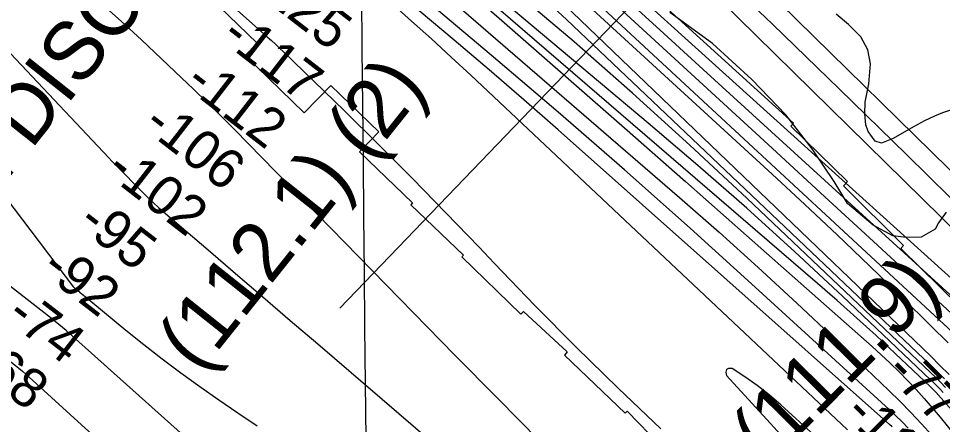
# Model space of a CAD drawing. Extents: x 3598634 to 3636690, y 517270 to 542944.
# Drawn here: x 3628556 to 3630127, y 533267 to 533959 of the extents above; entities that cross this region are included whole.
import ezdxf

# ---------------------------------------------------------------- set-up
doc = ezdxf.new("R2010")
doc.units = 0
for name, color, linetype in [('V-CHAN-NAID', 7, 'Continuous'), ('V-GRID-MAJR', 7, 'Continuous'), ('V-RIVR-EDGE', 7, 'Continuous'), ('V-RIVR-RANG', 7, 'Continuous'), ('V-RRAP-RVMT', 7, 'Continuous'), ('V-SITE-VEGE', 7, 'Continuous'), ('V-TOPO-DPTH', 7, 'Continuous'), ('V-TOPO-MAJR', 7, 'Continuous'), ('V-TOPO-MINR', 7, 'Continuous'), ('V-TOPO-WATR', 7, 'Continuous')]:
    doc.layers.add(name, color=color, linetype=linetype)

msp = doc.modelspace()

# ---------------------------------------------------------------- linework, layer by layer
at = {"layer": 'V-GRID-MAJR'}
msp.add_spline([(3629245.7830000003, 522922.64900000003), (3629187.62, 528981.4230000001), (3629129.438, 535042.13), (3629071.256, 541102.851), (3629071.238, 541104.769)], degree=3, dxfattribs=at)
at = {"layer": 'V-RIVR-EDGE'}
msp.add_lwpolyline([(3630133.1885280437, 533629.053152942), (3630120.275885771, 533610.7032703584), (3630114.7341043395, 533599.6878864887), (3630090.8045631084, 533586.2670620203), (3630065.0686687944, 533585.7179724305), (3630042.4054815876, 533588.8376472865), (3630009.3623601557, 533606.6884382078), (3629965.337186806, 533643.5609234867), (3629942.7588445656, 533680.9931039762), (3629905.5205954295, 533736.8433460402), (3629860.321488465, 533794.5514542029), (3629802.873975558, 533854.7407573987), (3629735.6259197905, 533916.1797486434), (3629663.4548662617, 533969.0527341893)], dxfattribs=at)
at = {"layer": 'V-RIVR-RANG'}
msp.add_line((3629988.664, 534389.0120000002), (3629102.2134, 533465.6457000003), dxfattribs=at)
at = {"layer": 'V-RRAP-RVMT'}
for p, q in [((3628865.667000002, 534009.5770000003), (3628961.4950000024, 533916.797)), ((3629873.6190000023, 533780.6140000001), (3629646.811000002, 533986.274)), ((3628961.4950000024, 533916.797), (3628941.1500000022, 533895.3460000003)), ((3628941.1500000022, 533895.3460000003), (3629041.8430000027, 533798.1580000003)), ((3629041.8430000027, 533798.1580000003), (3629086.9560000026, 533844.7320000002)), ((3629086.9560000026, 533844.7320000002), (3629168.4840000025, 533765.6150000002)), ((3629868.9250000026, 533775.4600000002), (3629873.6190000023, 533780.6140000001)), ((3629168.4840000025, 533765.6150000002), (3629135.7540000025, 533731.382)), ((3629965.5800000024, 533680.826), (3629868.9250000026, 533775.4600000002)), ((3629135.7540000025, 533731.382), (3629225.759000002, 533644.478)), ((3629958.8050000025, 533673.555), (3629965.5800000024, 533680.826)), ((3630060.8700000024, 533572.2320000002), (3629958.805000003, 533673.5550000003)), ((3629225.7590000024, 533644.4780000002), (3629223.1060000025, 533641.6130000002)), ((3629223.1060000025, 533641.6130000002), (3629312.2260000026, 533555.5530000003)), ((3630055.846000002, 533567.1450000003), (3630060.8700000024, 533572.2320000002)), ((3629312.2260000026, 533555.5530000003), (3629309.4990000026, 533552.6150000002)), ((3630156.4020000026, 533468.4150000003), (3630055.846000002, 533567.1450000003)), ((3629309.4990000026, 533552.6150000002), (3629410.1160000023, 533455.464)), ((3629410.1160000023, 533455.464), (3629414.3942141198, 533459.8896114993)), ((3629414.3942141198, 533459.8896114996), (3629488.7680000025, 533390.8340000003)), ((3629488.7680000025, 533390.8340000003), (3629484.0540000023, 533385.4690000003)), ((3629484.0540000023, 533385.4690000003), (3629587.661000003, 533286.7660000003)), ((3629587.6610000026, 533286.7660000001), (3629591.0030000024, 533289.924)), ((3629591.0030000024, 533289.924), (3629682.152000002, 533195.8630000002))]:
    msp.add_line(p, q, dxfattribs=at)
at = {"layer": 'V-SITE-VEGE'}
msp.add_lwpolyline([(3630142.1950000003, 533803.296), (3630126.9050000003, 533797.817), (3630113.242, 533792.181), (3630096.381, 533784.63), (3630077.7630000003, 533774.394), (3630043.164, 533753.992), (3630023.4560000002, 533746.572), (3630012.61, 533749.741), (3630000.805, 533766.286), (3629996.453, 533777.343), (3629995.143, 533796.398), (3629995.4390000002, 533816.106), (3630001.526, 533847.336), (3630004.5, 533881.126), (3630000.213, 533905.18), (3629988.063, 533927.2), (3629966.997, 533948.378), (3629946.4390000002, 533965.71)], dxfattribs=at)
at = {"layer": 'V-TOPO-DPTH'}
for points in [[(3630250.2304021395, 533545.56113339), (3630065.78213585, 533726.9866488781), (3629952.029695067, 533838.2472055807), (3629837.86286209, 533949.0784896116), (3629723.074440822, 534059.2658646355), (3629607.8716273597, 534169.0239669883), (3629390.3539838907, 534375.0973782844), (3629379.7859947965, 534384.9862593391), (3629369.137870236, 534394.7869901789), (3629358.3695424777, 534404.455495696), (3629347.5210792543, 534414.0358509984), (3629167.830008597, 534570.7582939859), (3629066.860574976, 534658.3827187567), (3628965.604074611, 534745.6724744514), (3628863.9169741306, 534832.4602265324), (3628761.942806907, 534918.9133095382), (3628536.2728620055, 535109.2774820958), (3628507.7877047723, 535132.8061796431), (3628478.9877300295, 535155.9344438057), (3628449.71552902, 535178.4620578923), (3628420.1285104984, 535200.5892385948)], [(3628547.203690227, 534885.7408938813), (3628566.5676893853, 534867.0344392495), (3628586.021589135, 534848.4214950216), (3628605.535422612, 534829.870891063), (3628733.640076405, 534708.6758028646), (3628817.4939344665, 534629.8363713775), (3628901.6714236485, 534551.3461872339), (3628986.3343595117, 534473.3798741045), (3629071.3209264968, 534395.7628083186), (3629225.109779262, 534256.1822711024), (3629235.7069880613, 534246.5454946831), (3629246.2917930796, 534236.8951397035), (3629256.8579924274, 534227.224416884), (3629267.411787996, 534217.5401155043), (3629837.273681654, 533693.6156382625), (3629892.8719424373, 533641.9831963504), (3629948.1212460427, 533589.9836882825), (3630002.8471138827, 533537.433580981), (3630057.2240245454, 533484.5164075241), (3630107.8829088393, 533434.7211936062), (3630136.492513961, 533406.2542610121)], [(3630136.492513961, 533406.2542610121), (3630107.8829088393, 533434.7211936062), (3630057.2240245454, 533484.5164075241), (3630002.8471138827, 533537.433580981), (3629948.1212460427, 533589.9836882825), (3629892.8719424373, 533641.9831963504), (3629837.273681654, 533693.6156382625), (3629267.411787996, 534217.5401155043), (3629256.8579924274, 534227.224416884), (3629246.2917930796, 534236.8951397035), (3629235.7069880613, 534246.5454946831), (3629225.109779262, 534256.1822711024), (3629071.3209264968, 534395.7628083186), (3628986.3343595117, 534473.3798741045), (3628901.6714236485, 534551.3461872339), (3628817.4939344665, 534629.8363713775), (3628733.640076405, 534708.6758028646), (3628605.535422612, 534829.870891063), (3628586.021589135, 534848.4214950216), (3628566.5676893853, 534867.0344392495), (3628547.203690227, 534885.7408938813)], [(3628533.8789783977, 534831.2866419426), (3628620.693406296, 534754.7566215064), (3628707.502552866, 534678.2206114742), (3628794.303777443, 534601.6756170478), (3628881.099720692, 534525.1246330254), (3629228.3039008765, 534218.8707525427), (3629231.8242967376, 534215.7487438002), (3629232.9943627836, 534214.704247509), (3629302.0248135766, 534152.9518092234), (3629337.5322474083, 534120.8393183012), (3629372.8040588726, 534088.4728360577), (3629407.7224367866, 534055.725366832), (3629442.4051923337, 534022.7239062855), (3630107.0175990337, 533383.419871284), (3630122.703100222, 533368.0152704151), (3630138.170465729, 533352.3990492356)], [(3630138.170465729, 533352.3990492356), (3630122.703100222, 533368.0152704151), (3630107.0175990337, 533383.419871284), (3629442.4051923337, 534022.7239062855), (3629407.7224367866, 534055.725366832), (3629372.8040588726, 534088.4728360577), (3629337.5322474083, 534120.8393183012), (3629302.0248135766, 534152.9518092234), (3629232.9943627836, 534214.704247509), (3629231.8242967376, 534215.7487438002), (3629228.3039008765, 534218.8707525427), (3628881.099720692, 534525.1246330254), (3628794.303777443, 534601.6756170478), (3628707.502552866, 534678.2206114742), (3628620.693406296, 534754.7566215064), (3628533.8789783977, 534831.2866419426)], [(3630178.959189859, 533422.2365204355), (3630016.540457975, 533572.5137764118), (3629927.1008093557, 533655.1707459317), (3629837.5970277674, 533737.7581302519), (3629747.9970467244, 533820.2411367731), (3629658.3329327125, 533902.6545580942), (3629311.3281220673, 534221.2259383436)], [(3629311.3281220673, 534221.2259383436), (3629658.3329327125, 533902.6545580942), (3629747.9970467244, 533820.2411367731), (3629837.5970277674, 533737.7581302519), (3629927.1008093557, 533655.1707459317), (3630016.540457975, 533572.5137764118), (3630178.959189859, 533422.2365204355)], [(3630177.3277375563, 533484.2654580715), (3629380.57044449, 534204.9491393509)], [(3629380.57044449, 534204.9491393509), (3630177.3277375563, 533484.2654580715)], [(3629443.395578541, 533998.3715699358), (3629487.6094156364, 533957.0826272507), (3630106.8117355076, 533368.1718500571), (3630118.64634615, 533356.6645047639), (3630130.3070823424, 533344.987324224)], [(3630130.3070823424, 533344.987324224), (3630118.64634615, 533356.6645047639), (3630106.8117355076, 533368.1718500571), (3629487.6094156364, 533957.0826272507), (3629443.395578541, 533998.3715699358)]]:
    msp.add_lwpolyline(points, dxfattribs=at)
at = {"layer": 'V-TOPO-MAJR'}
for points in [[(3627706.7396441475, 534733.8718206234), (3627723.2621276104, 534713.5564106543), (3627740.7803296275, 534693.9933194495), (3627759.3952269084, 534675.3740090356), (3627778.4632903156, 534657.2501282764), (3627798.2111029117, 534639.8693919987), (3627818.4120816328, 534622.9840853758), (3627976.715897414, 534495.7332671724), (3627992.651654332, 534482.8470685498), (3628709.6678053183, 533721.4472902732), (3628714.3841925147, 533715.8984610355), (3628719.34972103, 533710.5477040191), (3628769.3340700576, 533660.1127244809), (3628777.3071241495, 533652.2636292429), (3628785.4052411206, 533644.5490962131), (3628793.690952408, 533637.0364064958), (3628802.1017265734, 533629.6582789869), (3628878.314851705, 533564.44638694), (3628924.9080167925, 533524.5422872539), (3628971.4770476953, 533484.6100680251), (3629018.00987732, 533444.6356694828), (3629064.5185727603, 533404.6331513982), (3629611.8210991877, 532933.4621163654)], [(3630132.211818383, 533330.2495124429), (3630123.907084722, 533338.958804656), (3630115.4052577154, 533347.4758058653), (3630106.772035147, 533355.8646130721), (3629794.183499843, 533652.7253054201), (3629697.5519986, 533742.7886248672), (3629599.822795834, 533831.6213507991), (3629500.447040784, 533918.6081864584), (3629399.9735842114, 534004.3644286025), (3629234.904332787, 534142.6033654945), (3629216.065726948, 534158.2228177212), (3629197.1260369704, 534173.717462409), (3629178.034720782, 534189.0248957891), (3629158.8423204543, 534204.2075216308), (3628905.8408591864, 534402.3335952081), (3628803.5670918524, 534483.374067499), (3628701.922749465, 534565.1874250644), (3628601.2225445, 534648.1601105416), (3628501.1517644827, 534731.9056812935)], [(3630068.7376716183, 533261.0365325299), (3630058.147641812, 533271.9142467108), (3630047.2715343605, 533282.5059266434), (3630036.204708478, 533292.906917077), (3629808.5465780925, 533501.2241913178), (3629697.6717338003, 533601.4777357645), (3629586.016304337, 533700.8436058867), (3629473.189997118, 533798.8779645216), (3629359.583104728, 533896.024648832), (3629162.6616512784, 534062.4026360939), (3629146.844906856, 534075.5892302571), (3629130.914942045, 534088.6357151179), (3629114.8151466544, 534101.4720360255), (3629098.6021308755, 534114.168247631), (3628646.724118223, 534463.2692383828), (3628576.385415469, 534516.7663441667), (3628505.520628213, 534569.5458484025)]]:
    msp.add_lwpolyline(points, dxfattribs=at)
at = {"layer": 'V-TOPO-MINR'}
for points in [[(3630250.3563799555, 533496.7493784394), (3629464.2214604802, 534270.3321759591), (3629446.066024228, 534288.0375374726), (3629427.805457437, 534305.6328055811), (3629409.3871948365, 534323.0629335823), (3629390.8638016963, 534340.3829681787), (3629356.1666990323, 534372.534420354), (3629354.902901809, 534373.6845756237), (3629352.3282431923, 534375.9309439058), (3629351.0173817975, 534377.0271569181), (3628720.1673983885, 534895.0228111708), (3628675.384689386, 534931.798348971), (3628630.604674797, 534968.5771669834), (3628585.8287018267, 535005.3609053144), (3628541.05542327, 535042.1479238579), (3628470.0129695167, 535100.5249936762), (3628460.7084932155, 535108.0562512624), (3628451.3314596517, 535115.4946408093), (3628441.8455901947, 535122.7937282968), (3628432.2871634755, 535129.9999477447), (3628255.726954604, 535261.0770888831)], [(3630194.648127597, 533646.8032647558), (3629449.422567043, 534378.6857628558), (3629422.983459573, 534404.3608048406), (3629396.3543533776, 534429.8349834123), (3629369.4402490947, 534455.0078668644), (3629342.336146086, 534479.9798869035), (3629333.878868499, 534487.6843537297), (3629302.371336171, 534516.3222457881), (3629270.82080475, 534544.9125788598), (3629239.205774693, 534573.431573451), (3629207.547745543, 534601.9030090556), (3629177.0124982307, 534629.3023623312), (3629136.887263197, 534667.0092020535), (3629097.9808713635, 534705.8811134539), (3629060.90274433, 534746.5006323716), (3629025.043460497, 534788.2852229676), (3628989.3037045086, 534830.2001064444), (3628952.502361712, 534871.1215437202), (3628914.108638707, 534910.5528116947), (3628874.653328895, 534948.9906334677), (3628558.6950562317, 535244.8210424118)], [(3630250.2304021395, 533545.56113339), (3630065.78213585, 533726.9866488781), (3629952.029695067, 533838.2472055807), (3629837.86286209, 533949.0784896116), (3629723.074440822, 534059.2658646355), (3629607.8716273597, 534169.0239669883), (3629390.3539838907, 534375.0973782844), (3629379.7859947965, 534384.9862593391), (3629369.137870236, 534394.7869901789), (3629358.3695424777, 534404.455495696), (3629347.5210792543, 534414.0358509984), (3629167.830008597, 534570.7582939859), (3629066.860574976, 534658.3827187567), (3628965.604074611, 534745.6724744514), (3628863.9169741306, 534832.4602265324), (3628761.942806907, 534918.9133095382), (3628536.2728620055, 535109.2774820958), (3628507.7877047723, 535132.8061796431), (3628478.9877300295, 535155.9344438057), (3628449.71552902, 535178.4620578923), (3628420.1285104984, 535200.5892385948)], [(3630175.0325220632, 533395.347798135), (3629288.2406911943, 534219.1198062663), (3629272.034367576, 534234.1359984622), (3629255.802610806, 534249.1245775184), (3629239.5327043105, 534264.0717368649), (3629223.237364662, 534278.991283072), (3629107.9750730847, 534384.2524282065), (3629050.046962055, 534437.6051536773), (3628992.4228240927, 534491.2814550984), (3628935.2546457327, 534545.4431204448), (3628878.39044044, 534599.9283617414), (3628838.369221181, 534638.6011593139), (3628801.872758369, 534674.1231687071), (3628765.5484286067, 534709.8190835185), (3628729.482298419, 534745.7758564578), (3628693.5883012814, 534781.9065348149), (3628657.315890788, 534817.6154359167), (3628620.36813013, 534852.5895150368), (3628582.4073442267, 534886.4613611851), (3628543.7712081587, 534919.5983853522)], [(3630136.492513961, 533406.2542610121), (3630107.8829088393, 533434.7211936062), (3630057.2240245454, 533484.5164075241), (3630002.8471138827, 533537.433580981), (3629948.1212460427, 533589.9836882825), (3629892.8719424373, 533641.9831963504), (3629837.273681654, 533693.6156382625), (3629267.411787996, 534217.5401155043), (3629256.8579924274, 534227.224416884), (3629246.2917930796, 534236.8951397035), (3629235.7069880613, 534246.5454946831), (3629225.109779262, 534256.1822711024), (3629071.3209264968, 534395.7628083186), (3628986.3343595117, 534473.3798741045), (3628901.6714236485, 534551.3461872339), (3628817.4939344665, 534629.8363713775), (3628733.640076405, 534708.6758028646), (3628605.535422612, 534829.870891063), (3628586.021589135, 534848.4214950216), (3628566.5676893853, 534867.0344392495), (3628547.203690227, 534885.7408938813)], [(3630138.170465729, 533352.3990492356), (3630122.703100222, 533368.0152704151), (3630107.0175990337, 533383.419871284), (3629442.4051923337, 534022.7239062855), (3629407.7224367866, 534055.725366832), (3629372.8040588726, 534088.4728360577), (3629337.5322474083, 534120.8393183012), (3629302.0248135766, 534152.9518092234), (3629232.9943627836, 534214.704247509), (3629231.8242967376, 534215.7487438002), (3629228.3039008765, 534218.8707525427), (3628881.099720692, 534525.1246330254), (3628794.303777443, 534601.6756170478), (3628707.502552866, 534678.2206114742), (3628620.693406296, 534754.7566215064), (3628533.8789783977, 534831.2866419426)], [(3628236.552599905, 534770.6825759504), (3628725.972454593, 534431.4990793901), (3628798.1819863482, 534380.5301938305), (3628869.790364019, 534328.7449223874), (3628940.497010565, 534275.7350721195), (3629010.6025030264, 534221.9088359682), (3629093.4506836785, 534157.1581108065), (3629121.507783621, 534134.884218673), (3629149.3341703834, 534112.330064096), (3629176.8144873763, 534089.3555158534), (3629204.064091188, 534066.1007051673), (3629679.7909687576, 533653.8244502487), (3629747.052031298, 533594.647674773), (3629813.7114178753, 533534.810624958), (3629879.468290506, 533473.9831636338), (3629944.6234871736, 533412.4954279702), (3630035.9744501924, 533324.985373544), (3630054.7578291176, 533306.5226145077), (3630073.215246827, 533287.7475495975), (3630091.1837227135, 533268.5040258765), (3630108.826237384, 533248.9481962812)], [(3628249.681978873, 534773.2216694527), (3629020.6323885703, 534246.2114458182), (3629045.811956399, 534228.7298127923), (3629070.8184383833, 534211.0076663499), (3629095.5652916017, 534192.9247497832), (3629120.139058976, 534174.6013198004), (3629166.8108190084, 534139.271029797), (3629170.0640201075, 534136.6677180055), (3629171.1196901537, 534135.7646417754), (3629377.6906298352, 533955.2492815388), (3629481.937306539, 533863.9802547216), (3629586.070358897, 533772.5820148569), (3629690.0329747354, 533680.9899554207), (3629793.8819662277, 533589.2686829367), (3630007.4983577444, 533400.2444362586), (3630022.9662119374, 533386.2069667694), (3630038.1916386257, 533371.9176038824), (3630053.053424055, 533357.250400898), (3630067.6727819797, 533342.3313045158), (3630081.9195763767, 533327.0551990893), (3630095.912747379, 533311.5556480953), (3630109.52548329, 533295.720928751), (3630122.8845958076, 533279.6627638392), (3630206.507632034, 533176.6250902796)], [(3630127.8572587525, 533321.8886457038), (3630122.7288399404, 533327.4548521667), (3630117.514440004, 533332.937310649), (3630112.171068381, 533338.29414716), (3630106.7417156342, 533343.5672356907), (3629956.975307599, 533485.5991124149), (3629875.931640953, 533561.0786278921), (3629793.9999259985, 533635.5634042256), (3629710.7361385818, 533708.5560718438), (3629626.5843028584, 533780.5540003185), (3629200.0488863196, 534138.8632381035), (3629190.909703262, 534146.4187397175), (3629181.6930606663, 534153.8769642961), (3629172.3602287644, 534161.1892733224), (3629162.9499373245, 534168.4043053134), (3628474.681160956, 534687.5657097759)], [(3628961.9178658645, 533264.7168234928), (3628928.995033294, 533286.6482945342), (3628896.345459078, 533308.9845348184), (3628863.8780570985, 533331.5906212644), (3628831.824680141, 533354.761858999), (3628800.1406449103, 533378.4160952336), (3628769.010622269, 533402.7948292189), (3628738.2499413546, 533427.6565617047), (3628679.007866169, 533476.6783478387), (3628671.632808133, 533482.8064047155), (3628664.2744702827, 533488.9543909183), (3628656.941212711, 533495.1322711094), (3628649.6246753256, 533501.3300806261), (3627999.678592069, 534360.6280100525), (3627979.7033853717, 534379.749114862), (3627959.404445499, 534398.5105978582), (3627938.6199058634, 534416.7326481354), (3627917.511633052, 534434.5950766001), (3627875.31849331, 534469.3596111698), (3627836.049960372, 534501.3555422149), (3627796.5518324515, 534533.0622329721), (3627756.709312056, 534564.3350632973), (3627716.6371966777, 534595.3186533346), (3627676.625924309, 534626.3751567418)], [(3630142.819792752, 533291.6825739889), (3630115.3623580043, 533322.3904354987), (3630113.266391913, 533324.6765681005), (3630111.1335084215, 533326.9268257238), (3630108.94524883, 533329.1232708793), (3630106.7200718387, 533331.2838410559), (3630046.600461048, 533388.220432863), (3630014.0793836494, 533418.591823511), (3629981.2806086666, 533448.6559787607), (3629948.065287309, 533478.2592809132), (3629914.572268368, 533507.5553476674), (3629184.5999620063, 534137.1151059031), (3629179.7910406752, 534141.1827890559), (3629174.931528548, 534145.1878755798), (3629169.9961302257, 534149.0990671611), (3629165.0101411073, 534152.9476621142), (3628955.2412111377, 534311.6787083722), (3628844.6357628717, 534393.866845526), (3628733.1016097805, 534474.750575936), (3628620.1743994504, 534553.6776962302), (3628506.318484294, 534631.3004097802)], [(3630041.4814700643, 533263.339395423), (3630036.943387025, 533267.488812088), (3629473.2709043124, 533768.9488199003), (3629414.855285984, 533820.3752098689), (3629356.0879383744, 533871.3921531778), (3629296.7929968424, 533921.794926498), (3629237.1463260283, 533971.7882531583), (3629131.644243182, 534059.2852845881), (3629124.448703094, 534065.1775845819), (3629117.2051167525, 534071.0094409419), (3629109.8894610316, 534076.7506318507), (3629102.5257590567, 534082.4313791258), (3628460.5573410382, 534571.3327481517)], [(3628607.3706411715, 534258.026252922), (3628978.853139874, 533927.5659267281), (3628985.909878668, 533921.2046604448), (3628992.9097898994, 533914.7822699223), (3628999.824459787, 533908.2681930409), (3629006.682302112, 533901.6929919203), (3629110.0466969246, 533801.273093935), (3629168.1758141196, 533744.0786951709), (3629225.814067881, 533686.3999607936), (3629282.716026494, 533627.9947229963), (3629339.127121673, 533569.1051495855), (3629364.584125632, 533542.1899603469), (3629433.9878492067, 533470.1143524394), (3629504.234162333, 533398.8847129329), (3629575.7443597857, 533328.9240260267), (3629648.097146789, 533259.8093075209)], [(3629197.7150027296, 532924.6223970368), (3628636.686334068, 533427.1034857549), (3628630.581365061, 533432.4627203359), (3628624.40714341, 533437.7392671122), (3628618.1290427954, 533442.8917821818), (3628611.7816895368, 533447.9616094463), (3627861.754414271, 534034.8896571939), (3627845.337517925, 534047.8063113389), (3627828.9662530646, 534060.7802360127), (3627812.6634354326, 534073.8400664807), (3627796.4062492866, 534086.9571674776), (3627780.279996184, 534100.2308046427), (3627764.2826252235, 534113.6558110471), (3627748.478577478, 534127.3078713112), (3627732.803411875, 534141.1113008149), (3627628.67029717, 534234.138580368)], [(3630178.959189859, 533422.2365204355), (3630016.540457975, 533572.5137764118), (3629927.1008093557, 533655.1707459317), (3629837.5970277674, 533737.7581302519), (3629747.9970467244, 533820.2411367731), (3629658.3329327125, 533902.6545580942), (3629311.3281220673, 534221.2259383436)], [(3628554.0668934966, 534111.1693685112), (3628607.0141345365, 534064.2357318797), (3628659.823884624, 534017.1462976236), (3628695.318740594, 533985.3556012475), (3628730.1120416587, 533953.8657693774), (3628764.6842004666, 533922.1374740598), (3628798.9246458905, 533890.0514835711), (3628832.943949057, 533857.7270296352), (3628853.1956336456, 533838.282973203), (3628876.810024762, 533815.3875610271), (3628900.2735537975, 533792.3400569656), (3628923.5107897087, 533769.0644150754), (3628946.597163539, 533745.6366812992), (3629298.0067764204, 533385.5290858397), (3629370.046437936, 533312.100211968), (3629442.3463141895, 533238.929836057)], [(3627705.9843836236, 534028.7487771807), (3627725.085220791, 534014.4315411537), (3627744.1966891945, 534000.1284719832), (3627763.263761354, 533985.7676997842), (3627782.2610156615, 533971.3158342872), (3627801.153543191, 533956.7273288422), (3627819.976252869, 533942.047730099), (3628550.5122761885, 533368.0628202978), (3628556.568947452, 533363.1959041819), (3628562.5523818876, 533358.2424681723), (3628568.4259610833, 533353.1592523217), (3628574.226303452, 533347.9895165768), (3628789.54094217, 533151.8123833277)], [(3630130.3070823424, 533344.987324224), (3630118.64634615, 533356.6645047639), (3630106.8117355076, 533368.1718500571), (3629487.6094156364, 533957.0826272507), (3629443.395578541, 533998.3715699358)], [(3630178.2140027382, 533453.3279943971), (3629720.2916120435, 533871.8314345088), (3629646.441533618, 533939.2776136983), (3629572.560470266, 534006.6898111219)], [(3629965.668916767, 533257.973866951), (3629324.8444629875, 533861.9416742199), (3629291.569912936, 533892.9857070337), (3629258.088391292, 533923.802573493), (3629224.2964122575, 533954.2786904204), (3629190.2974616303, 533984.5276409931)], [(3629966.3411576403, 533196.5895595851), (3629851.839220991, 533300.9658194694), (3629832.2556411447, 533317.7757435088), (3629812.061077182, 533333.7648714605), (3629790.950037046, 533348.5228052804), (3629769.228012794, 533362.4599430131), (3629763.362215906, 533362.431041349), (3629759.4968520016, 533360.7661481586), (3629758.632137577, 533356.647267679), (3629759.7678561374, 533350.8923956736), (3629914.216927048, 533181.8755392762)]]:
    msp.add_lwpolyline(points, dxfattribs=at)
at = {"layer": 'V-TOPO-WATR'}
msp.add_lwpolyline([(3630177.3277375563, 533484.2654580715), (3629380.57044449, 534204.9491393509)], dxfattribs=at)

# ---------------------------------------------------------------- texts
at = {"layer": 'V-CHAN-NAID'}
for s, height, rotation, p in [('EAST JEFFERSON DISCHARGE ', 100.000002, 51.43515805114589, (3627817.70199417, 532781.2963575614)), (' (112.1) (2)', 100.000002, 51.43515805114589, (3628840.128125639, 533323.5246268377)), ('MILE "111" BUOYS #1 (111.9)', 100.00000199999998, 45.15485308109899, (3628845.0704993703, 532204.5266787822))]:
    msp.add_text(s, height=height, rotation=rotation, dxfattribs=at).set_placement(p)
at = {"layer": 'V-RIVR-RANG'}
for s, rotation, p in [('-125', 322.2527777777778, (3628946.184324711, 534011.3000468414)), ('-117', 322.2527777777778, (3628897.2858577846, 533922.6912304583)), ('-112', 322.2527777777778, (3628835.8718577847, 533843.771230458)), ('-106', 322.2527777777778, (3628764.8643824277, 533772.2783230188)), ('-102', 322.2527777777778, (3628701.3656269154, 533694.9731257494)), ('-95', 322.2527777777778, (3628653.718613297, 533605.3954277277)), ('-92', 322.2527777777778, (3628591.4713110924, 533527.12034882)), ('-74', 322.2527777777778, (3628531.9344910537, 533446.7470263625)), ('-68', 322.2527777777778, (3628470.312915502, 533367.9885066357)), ('-77', 314.96000000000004, (3630027.2738714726, 533354.8964590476)), ('-118', 314.96000000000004, (3629957.084431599, 533283.6638571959))]:
    msp.add_text(s, height=67.00000000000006, rotation=rotation, dxfattribs=at).set_placement(p)

doc.saveas('drawing.dxf')
